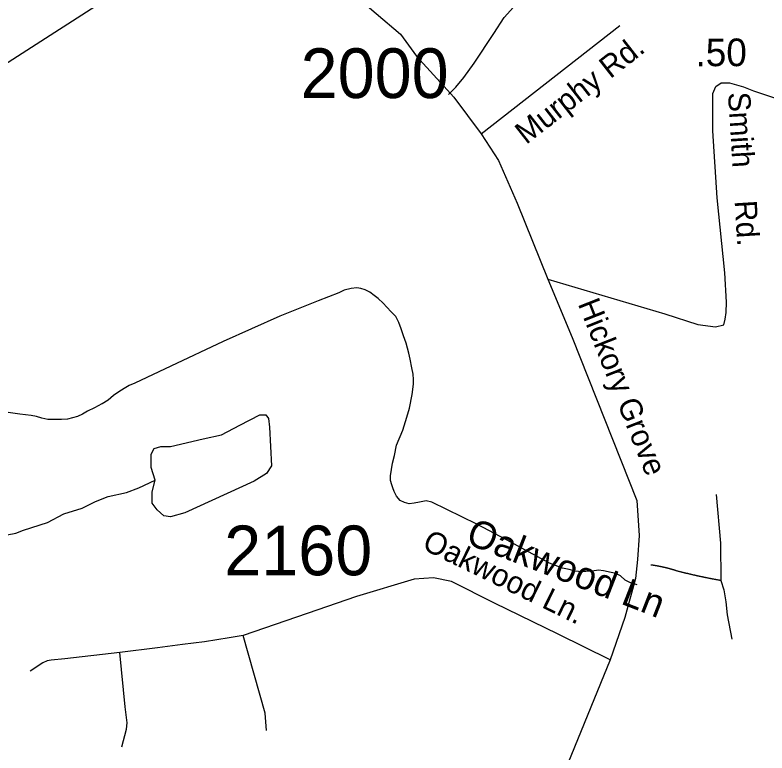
# Model space of a CAD drawing. Extents: x 1268485 to 1426702, y 514839 to 616766.
# Drawn here: x 1383889 to 1386120, y 562706 to 564897 of the extents above; entities that cross this region are included whole.
import ezdxf

# ---------------------------------------------------------------- set-up
doc = ezdxf.new("R2010")
doc.units = 0
for name, color, linetype in [('Old_Level_10', 7, 'Continuous'), ('Old_Level_11', 7, 'Continuous'), ('Old_Level_17', 7, 'Continuous'), ('Old_Level_32', 7, 'Continuous'), ('Old_Level_35', 7, 'Continuous'), ('Old_Level_56', 7, 'Continuous'), ('Old_Level_62', 7, 'Continuous'), ('Old_Level_8', 7, 'Continuous')]:
    doc.layers.add(name, color=color, linetype=linetype)

msp = doc.modelspace()

# ---------------------------------------------------------------- linework, layer by layer
at = {"layer": 'Old_Level_32'}
for p, q in [((1385271.785, 564543.868), (1385683.395, 564865.573)), ((1385654.542, 562982.319), (1385496.601, 562596.009))]:
    msp.add_line(p, q, dxfattribs=at)
for points in [[(1384455.302, 565421.947), (1384888.13, 564963.552), (1385032.545, 564839.595), (1385079.643, 564774.772), (1385191.144, 564652.939), (1385271.785, 564543.868)], [(1385469.721, 564112.327), (1385816.721, 564009.184), (1385914.468, 563978.36), (1385967.006, 563971.247), (1385991.443, 563977.175), (1385996.33, 563993.772), (1385998.774, 564013.927), (1385999.996, 564044.751), (1385995.108, 564131.296), (1385971.895, 564354.179), (1385959.676, 564553.351), (1385959.676, 564663.607), (1385968.228, 564684.947), (1385984.113, 564695.617), (1386008.549, 564695.617), (1386050.092, 564683.761), (1386080.066, 564671.99), (1386181.226, 564637.737)], [(1385271.785, 564543.868), (1385323.103, 564464.437), (1385378.804, 564338.341), (1385469.721, 564112.327)], [(1385469.721, 564112.327), (1385541.809, 563939.237), (1385733.636, 563455.532), (1385740.967, 563351.204), (1385736.079, 563280.071), (1385729.97, 563224.351), (1385698.204, 563108.167), (1385654.542, 562982.319)], [(1385654.542, 562982.319), (1385500.266, 563058.374), (1385310.882, 563150.847), (1385183.811, 563214.867), (1385130.051, 563225.537), (1385072.625, 563221.98), (1384901.568, 563171.001), (1384755.281, 563120.304), (1384565.493, 563054.977)]]:
    msp.add_lwpolyline(points, dxfattribs=at)
at = {"layer": 'Old_Level_35'}
for points in [[(1385175.113, 564660.894), (1385196.644, 564682.27), (1385220.02, 564711.234), (1385250.982, 564753.833), (1385309.115, 564842.211), (1385339.77, 564889.68), (1385376.269, 564930.076), (1385401.901, 564956.937), (1385426.917, 564986.414), (1385454.394, 565024.861)], [(1385734.29, 563205.177), (1385713.375, 563211.996), (1385699.534, 563219.326), (1385684.77, 563231.578), (1385671.032, 563238.858), (1385657.088, 563242.138), (1385635.045, 563247.06), (1385619.666, 563248.7), (1385601.622, 563246.239), (1385582.859, 563244.65), (1385570.659, 563243.83), (1385550.974, 563246.239), (1385533.134, 563250.289), (1385513.552, 563254.39), (1385474.387, 563269.871), (1385425.482, 563296.015), (1385347.152, 563338.359), (1385259.082, 563384.855), (1385125.388, 563450.932), (1385108.984, 563454.213), (1385088.581, 563450.932), (1385073.1, 563447.703), (1385058.541, 563446.063), (1385044.598, 563449.292), (1385031.474, 563455.803), (1385021.017, 563468.054), (1385013.635, 563481.947), (1385009.534, 563493.327), (1385006.253, 563502.298), (1385002.972, 563514.55), (1385002.254, 563529.211), (1385005.535, 563548.024), (1385008.713, 563565.916), (1385014.352, 563588.727), (1385021.017, 563619.742), (1385038.856, 563664.648), (1385051.159, 563702.941), (1385059.259, 563729.803), (1385067.461, 563769.788), (1385071.459, 563800.803), (1385071.459, 563814.644), (1385069.921, 563830.946), (1385065.923, 563849.759), (1385060.899, 563874.98), (1385057.618, 563892.922), (1385048.801, 563922.296), (1385041.419, 563944.288), (1385034.037, 563964.69), (1385027.476, 563984.324), (1385018.453, 564001.446), (1385004.612, 564015.236), (1384991.592, 564029.128), (1384981.031, 564041.38), (1384966.37, 564055.272), (1384954.17, 564064.192), (1384941.046, 564073.983), (1384927.103, 564080.494), (1384915.005, 564084.646), (1384902.701, 564087.056), (1384885.58, 564084.646), (1384865.279, 564079.674), (1384849.798, 564072.394), (1384788.487, 564047.891), (1384674.376, 564002.267), (1384506.336, 563927.986), (1384350.599, 563854.629), (1384243.767, 563804.084), (1384227.465, 563796.702), (1384211.984, 563787.73), (1384196.502, 563777.94), (1384181.021, 563767.379), (1384164.617, 563753.487), (1384146.777, 563742.876), (1384146.162, 563742.568)], [(1384146.162, 563742.568), (1384124.734, 563730.623), (1384103.511, 563720.883), (1384088.747, 563711.861), (1384074.086, 563705.351), (1384058.605, 563701.301), (1384044.046, 563697.2), (1384026.001, 563695.559), (1384006.419, 563696.38), (1383986.016, 563695.559), (1383968.177, 563699.712), (1383951.772, 563705.351), (1383936.291, 563707.812), (1383902.868, 563711.861), (1383853.86, 563719.243), (1383791.114, 563727.394), (1383755.23, 563733.956)], [(1385968.665, 563472.975), (1385981.788, 563329.183), (1385982.608, 563217.993)], [(1385851.785, 563246.547), (1385850.965, 563246.803), (1385850.247, 563247.06), (1385849.529, 563247.316), (1385848.709, 563247.572), (1385847.992, 563247.828), (1385847.274, 563248.085), (1385846.351, 563248.29), (1385845.633, 563248.546), (1385844.916, 563248.803), (1385844.096, 563249.008), (1385843.378, 563249.264), (1385842.66, 563249.52), (1385841.84, 563249.725), (1385841.122, 563249.93), (1385840.405, 563250.186), (1385839.584, 563250.443), (1385838.764, 563250.648), (1385838.047, 563250.853), (1385837.226, 563251.109), (1385836.509, 563251.314), (1385835.791, 563251.571), (1385834.971, 563251.776), (1385834.253, 563251.981), (1385833.535, 563252.186), (1385832.613, 563252.391), (1385831.895, 563252.647), (1385831.075, 563252.801), (1385830.357, 563253.057), (1385829.639, 563253.262), (1385828.922, 563253.416), (1385827.999, 563253.672), (1385827.281, 563253.877), (1385826.461, 563254.082), (1385825.743, 563254.237), (1385825.026, 563254.442), (1385824.206, 563254.697), (1385823.385, 563254.852), (1385822.668, 563255.057), (1385821.847, 563255.262), (1385821.13, 563255.415), (1385820.412, 563255.62), (1385819.489, 563255.825), (1385818.772, 563255.979), (1385817.951, 563256.185), (1385817.234, 563256.39), (1385816.516, 563256.543), (1385815.593, 563256.748), (1385814.876, 563256.953), (1385814.158, 563257.107), (1385813.338, 563257.261), (1385812.518, 563257.415), (1385811.8, 563257.62), (1385810.98, 563257.825), (1385810.262, 563257.978), (1385809.339, 563258.133), (1385808.622, 563258.338), (1385807.904, 563258.491), (1385807.084, 563258.645), (1385806.263, 563258.799), (1385805.546, 563258.953), (1385804.726, 563259.106), (1385804.008, 563259.311), (1385803.085, 563259.414), (1385802.368, 563259.619), (1385801.65, 563259.773), (1385800.83, 563259.875), (1385800.009, 563260.081), (1385799.292, 563260.183), (1385798.472, 563260.388), (1385797.754, 563260.491), (1385796.831, 563260.644), (1385796.113, 563260.798), (1385795.396, 563260.952), (1385794.473, 563261.054), (1385793.755, 563261.208), (1385793.038, 563261.311), (1385792.217, 563261.516), (1385791.397, 563261.618), (1385790.577, 563261.772), (1385789.859, 563261.874), (1385789.039, 563261.977), (1385788.219, 563262.131), (1385787.501, 563262.234), (1385786.784, 563262.387), (1385785.861, 563262.489), (1385785.143, 563262.644), (1385784.425, 563262.746), (1385783.503, 563262.9), (1385782.785, 563263.002), (1385781.965, 563263.105), (1385781.145, 563263.207), (1385780.324, 563263.31), (1385779.607, 563263.464), (1385778.787, 563263.566), (1385777.966, 563263.617), (1385777.249, 563263.771), (1385776.326, 563263.874), (1385775.608, 563263.976), (1385774.891, 563264.079)], [(1385982.608, 563217.993), (1385981.275, 563218.25), (1385979.84, 563218.506), (1385978.61, 563218.711), (1385977.277, 563218.916), (1385975.842, 563219.173), (1385974.611, 563219.429), (1385973.278, 563219.685), (1385971.843, 563219.941), (1385970.613, 563220.198), (1385969.28, 563220.454), (1385967.845, 563220.711), (1385966.614, 563220.916), (1385965.281, 563221.171), (1385964.051, 563221.428), (1385962.616, 563221.684), (1385961.283, 563221.941), (1385959.95, 563222.197), (1385958.617, 563222.453), (1385957.284, 563222.709), (1385955.952, 563222.914), (1385954.619, 563223.171), (1385953.286, 563223.427), (1385951.953, 563223.684), (1385950.62, 563223.991), (1385949.39, 563224.247), (1385947.954, 563224.504), (1385946.622, 563224.76), (1385945.391, 563225.017), (1385943.956, 563225.324), (1385942.726, 563225.58), (1385941.393, 563225.837), (1385939.957, 563226.144), (1385938.727, 563226.4), (1385937.394, 563226.605), (1385936.164, 563226.913), (1385934.729, 563227.17), (1385933.396, 563227.426), (1385932.165, 563227.733), (1385930.73, 563227.99), (1385929.5, 563228.297), (1385928.167, 563228.553), (1385926.732, 563228.861), (1385925.501, 563229.118), (1385924.168, 563229.425), (1385922.836, 563229.681), (1385921.503, 563229.989), (1385920.17, 563230.245), (1385918.837, 563230.553), (1385917.504, 563230.861), (1385916.274, 563231.116), (1385914.839, 563231.424), (1385913.608, 563231.732), (1385912.275, 563231.988), (1385910.84, 563232.296), (1385909.61, 563232.604), (1385908.277, 563232.859), (1385907.047, 563233.167), (1385905.611, 563233.526), (1385904.381, 563233.834), (1385903.048, 563234.039), (1385901.715, 563234.397), (1385900.382, 563234.705), (1385899.05, 563235.012), (1385897.717, 563235.32), (1385896.384, 563235.628), (1385895.154, 563235.935), (1385893.718, 563236.192), (1385892.488, 563236.5), (1385891.155, 563236.807), (1385889.925, 563237.115), (1385888.489, 563237.422), (1385887.259, 563237.73), (1385885.926, 563238.088), (1385884.593, 563238.396), (1385883.261, 563238.703), (1385881.825, 563239.011), (1385880.595, 563239.319), (1385879.262, 563239.678), (1385878.032, 563239.985), (1385876.596, 563240.293), (1385875.366, 563240.601), (1385874.033, 563240.959), (1385872.7, 563241.267), (1385871.368, 563241.574), (1385870.137, 563241.933), (1385868.702, 563242.241), (1385867.472, 563242.549), (1385866.139, 563242.856), (1385864.908, 563243.266), (1385863.473, 563243.574), (1385862.243, 563243.881), (1385860.91, 563244.24), (1385859.577, 563244.547), (1385858.244, 563244.855), (1385857.014, 563245.265), (1385855.579, 563245.573), (1385854.348, 563245.932), (1385853.015, 563246.239), (1385851.785, 563246.547)], [(1385982.608, 563217.993), (1385991.426, 563190.26), (1385997.987, 563154.427), (1386002.088, 563116.544), (1386015.212, 563044.263)], [(1384565.493, 563054.977), (1384523.663, 563047.697), (1384450.459, 563035.651), (1384385.868, 563027.756), (1384311.639, 563018.632), (1384199.27, 563004.381)], [(1384635.006, 562772.518), (1384630.495, 562824.55), (1384565.493, 563054.977)], [(1384199.27, 563004.381), (1384036.254, 562985.926), (1383995.756, 562981.978), (1383983.863, 562979.877), (1383971.047, 562973.981), (1383933.113, 562949.119)], [(1384205.217, 562723.869), (1384218.955, 562776.363), (1384221.006, 562796.048), (1384215.777, 562843.312), (1384199.27, 563004.381)]]:
    msp.add_lwpolyline(points, dxfattribs=at)
at = {"layer": 'Old_Level_56'}
msp.add_lwpolyline([(1386697.781, 566570.072), (1386068.875, 566162.933), (1385503.142, 565802.544), (1384902.958, 565420.639), (1384454.765, 565133.92), (1383759.008, 564686.106), (1383313.052, 564401.144), (1382834.293, 564087.027), (1382367.973, 563794.47), (1381958.187, 563526.988), (1381445.098, 563197.354), (1380893.287, 562842.688), (1380520.304, 562604.279), (1380369.996, 562503.255), (1380117.44, 562382.479), (1379919.574, 562294.618), (1379549.171, 562194.224), (1379207.171, 562103.263), (1379074.398, 562068.118), (1378954.978, 562000.488), (1378841.116, 561920.741), (1378745.511, 561777.318)], dxfattribs=at)
at = {"layer": 'Old_Level_62'}
for points in [[(1384304.401, 563516.01), (1384292.994, 563553.112), (1384292.994, 563593.069), (1384301.549, 563610.193), (1384321.513, 563615.901), (1384350.033, 563615.901), (1384446.999, 563638.733), (1384501.186, 563650.149), (1384555.373, 563678.689), (1384615.264, 563710.084), (1384632.376, 563710.084), (1384640.932, 563698.667), (1384643.784, 563672.982), (1384649.488, 563558.82), (1384635.227, 563535.988), (1384598.152, 563513.156), (1384392.812, 563418.973), (1384350.033, 563407.557), (1384330.069, 563410.411), (1384310.105, 563427.535), (1384295.846, 563447.514), (1384295.846, 563481.761), (1384304.401, 563516.01)], [(1383838.789, 563349.073), (1383890.869, 563358.753), (1383913.684, 563367.315), (1383984.983, 563390.148), (1384033.466, 563415.833), (1384087.653, 563432.957), (1384127.58, 563452.936), (1384164.656, 563467.206), (1384218.843, 563478.908), (1384255.918, 563493.178), (1384304.401, 563516.01)]]:
    msp.add_lwpolyline(points, dxfattribs=at)

# ---------------------------------------------------------------- texts
at = {"layer": 'Old_Level_10'}
msp.add_text('Oakwood Ln', height=82.0208, rotation=338.737903, dxfattribs=at).set_placement((1385222.799, 563329.047))
at = {"layer": 'Old_Level_11'}
for s, height, rotation, p in [('Murphy Rd.', 65.6167, 38.010386, (1385405.201, 564510.565)), ('Smith    Rd.', 65.61666, 273.510522, (1386004.15, 564666.096)), ('Hickory Grove ', 65.61666, 291.632144, (1385557.937, 564039.584)), ('Oakwood Ln.', 65.61666, 333.974544, (1385093.217, 563313.074))]:
    msp.add_text(s, height=height, rotation=rotation, dxfattribs=at).set_placement(p)
at = {"layer": 'Old_Level_17'}
msp.add_text('.50', height=82.0208, dxfattribs=at).set_placement((1385907.716, 564744.83))
at = {"layer": 'Old_Level_8'}
for s, p in [('2000', (1384735.964, 564650.077)), ('2160', (1384509.296, 563233.552))]:
    msp.add_text(s, height=147.6375, dxfattribs=at).set_placement(p)

doc.saveas('drawing.dxf')
